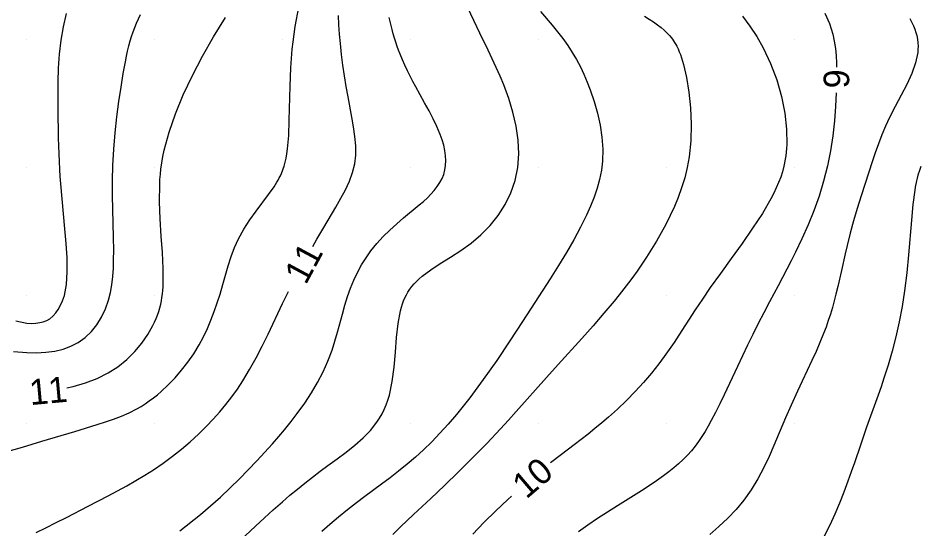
# Model space of a CAD drawing. Extents: x 2602990 to 2605851, y 618069 to 619180.
# Drawn here: x 2603439.3 to 2603509.8, y 618221.8 to 618261.7 of the extents above; entities that cross this region are included whole.
import ezdxf

# ---------------------------------------------------------------- set-up
doc = ezdxf.new("R2010")
doc.units = 0
for name, color, linetype in [('DTM Contours Major', 7, 'Continuous'), ('DTM Contours Minor', 7, 'Continuous'), ('DTM Contours Minor Text', 7, 'Continuous'), ('Exist DTM QL2 LIDAR Elevation Point', 7, 'Continuous')]:
    doc.layers.add(name, color=color, linetype=linetype)

msp = doc.modelspace()

# ---------------------------------------------------------------- linework, layer by layer
at = {"layer": 'DTM Contours Major'}
msp.add_lwpolyline([(2603480.172, 618262.226), (2603481.078, 618261.142), (2603481.506, 618260.617), (2603481.913, 618260.094), (2603482.294, 618259.568), (2603482.652, 618259.022), (2603482.981, 618258.464), (2603483.284, 618257.892), (2603483.564, 618257.305), (2603483.822, 618256.701), (2603484.061, 618256.079), (2603484.364, 618255.189), (2603484.624, 618254.271), (2603484.831, 618253.334), (2603484.973, 618252.389), (2603485.038, 618251.445), (2603485.016, 618250.512), (2603484.932, 618249.798), (2603484.792, 618249.092), (2603484.601, 618248.391), (2603484.363, 618247.693), (2603484.083, 618246.993), (2603483.766, 618246.289), (2603483.293, 618245.339), (2603482.767, 618244.37), (2603482.191, 618243.378), (2603481.572, 618242.359), (2603480.914, 618241.308), (2603479.732, 618239.461), (2603478.773, 618237.978), (2603477.773, 618236.456), (2603476.743, 618234.932), (2603475.695, 618233.44), (2603474.64, 618232.016), (2603473.591, 618230.696), (2603472.944, 618229.939), (2603472.302, 618229.231), (2603471.662, 618228.569), (2603471.024, 618227.947), (2603470.384, 618227.363), (2603469.741, 618226.81), (2603469.075, 618226.271), (2603468.408, 618225.755), (2603467.741, 618225.256), (2603466.421, 618224.282), (2603465.775, 618223.795), (2603465.063, 618223.238), (2603464.372, 618222.675), (2603463.703, 618222.11), (2603463.062, 618221.547)], dxfattribs=at)
at = {"layer": 'DTM Contours Minor'}
for points in [[(2603437.498, 618227.55), (2603439.66, 618228.161), (2603441.178, 618228.605), (2603443.758, 618229.38), (2603445.5, 618229.915), (2603446.141, 618230.121), (2603446.774, 618230.341), (2603447.396, 618230.58), (2603448.002, 618230.845), (2603448.586, 618231.141), (2603448.924, 618231.334), (2603449.253, 618231.541), (2603449.575, 618231.762), (2603449.891, 618231.996), (2603450.202, 618232.244), (2603450.509, 618232.507), (2603451.056, 618233.016), (2603451.589, 618233.569), (2603452.102, 618234.162), (2603452.59, 618234.79), (2603453.048, 618235.452), (2603453.47, 618236.142), (2603453.808, 618236.771), (2603454.116, 618237.417), (2603454.398, 618238.078), (2603454.656, 618238.75), (2603454.891, 618239.432), (2603455.108, 618240.12), (2603455.324, 618240.862), (2603455.534, 618241.603), (2603455.749, 618242.338), (2603455.982, 618243.06), (2603456.246, 618243.764), (2603456.552, 618244.445), (2603456.97, 618245.202), (2603457.439, 618245.923), (2603457.933, 618246.612), (2603458.903, 618247.905), (2603459.33, 618248.517), (2603459.545, 618248.859), (2603459.644, 618249.029), (2603459.736, 618249.199), (2603459.823, 618249.37), (2603459.903, 618249.543), (2603460.019, 618249.826), (2603460.12, 618250.119), (2603460.207, 618250.423), (2603460.28, 618250.751), (2603460.341, 618251.097), (2603460.391, 618251.465), (2603460.477, 618252.521), (2603460.521, 618253.708), (2603460.578, 618256.375), (2603460.639, 618257.802), (2603460.752, 618259.259), (2603460.819, 618259.851), (2603460.898, 618260.444), (2603460.991, 618261.04), (2603461.28, 618262.546)], [(2603441.806, 618238.194), (2603442.033, 618238.401), (2603442.25, 618238.644), (2603442.453, 618238.923), (2603442.637, 618239.241), (2603442.797, 618239.599), (2603442.928, 618240), (2603443.091, 618240.872), (2603443.156, 618241.867), (2603443.145, 618242.949), (2603443.079, 618244.082), (2603442.979, 618245.23), (2603442.747, 618247.579), (2603442.645, 618248.744), (2603442.603, 618249.31), (2603442.568, 618249.868), (2603442.537, 618250.485), (2603442.514, 618251.099), (2603442.484, 618252.332), (2603442.445, 618254.608), (2603442.436, 618255.648), (2603442.444, 618256.713), (2603442.483, 618257.794), (2603442.561, 618258.884), (2603442.692, 618259.975), (2603442.872, 618261.017), (2603443.094, 618262.047)], [(2603455.876, 618220.087), (2603457.88, 618221.975), (2603458.571, 618222.62), (2603459.271, 618223.259), (2603459.979, 618223.885), (2603460.563, 618224.384), (2603461.151, 618224.869), (2603461.742, 618225.343), (2603462.336, 618225.807), (2603462.933, 618226.262), (2603463.532, 618226.709), (2603464.255, 618227.239), (2603464.966, 618227.77), (2603465.648, 618228.311), (2603466.287, 618228.873), (2603466.867, 618229.464), (2603467.372, 618230.097), (2603467.583, 618230.416), (2603467.773, 618230.747), (2603467.944, 618231.091), (2603468.097, 618231.449), (2603468.231, 618231.822), (2603468.347, 618232.211), (2603468.571, 618233.279), (2603468.715, 618234.414), (2603468.817, 618235.577), (2603468.911, 618236.726), (2603469.033, 618237.82), (2603469.219, 618238.818), (2603469.291, 618239.087), (2603469.372, 618239.344), (2603469.462, 618239.591), (2603469.564, 618239.827), (2603469.676, 618240.053), (2603469.799, 618240.27), (2603469.948, 618240.496), (2603470.112, 618240.713), (2603470.291, 618240.921), (2603470.484, 618241.122), (2603470.691, 618241.318), (2603470.913, 618241.508), (2603471.581, 618242.008), (2603472.326, 618242.501), (2603473.121, 618243.004), (2603473.936, 618243.534), (2603474.742, 618244.109), (2603475.512, 618244.747), (2603476.229, 618245.472), (2603476.867, 618246.27), (2603477.415, 618247.132), (2603477.861, 618248.049), (2603478.194, 618249.011), (2603478.402, 618250.01), (2603478.48, 618251.077), (2603478.429, 618252.162), (2603478.267, 618253.255), (2603478.012, 618254.346), (2603477.682, 618255.422), (2603477.296, 618256.475), (2603477.011, 618257.167), (2603476.711, 618257.847), (2603476.4, 618258.518), (2603476.081, 618259.185), (2603475.429, 618260.519), (2603474.951, 618261.511), (2603474.482, 618262.509)], [(2603502.404, 618262.09), (2603502.76, 618261.274), (2603503.027, 618260.441), (2603503.149, 618259.888), (2603503.233, 618259.327), (2603503.285, 618258.755), (2603503.312, 618258.168), (2603503.316, 618257.856)], [(2603438.963, 618235.629), (2603439.986, 618235.54), (2603440.746, 618235.526), (2603441.477, 618235.566), (2603442.173, 618235.664), (2603442.83, 618235.823), (2603443.444, 618236.047), (2603444.011, 618236.338), (2603444.562, 618236.729), (2603445.052, 618237.194), (2603445.48, 618237.727), (2603445.845, 618238.318), (2603446.146, 618238.961), (2603446.384, 618239.647), (2603446.53, 618240.237), (2603446.638, 618240.85), (2603446.714, 618241.486), (2603446.761, 618242.146), (2603446.785, 618242.828), (2603446.792, 618243.534), (2603446.781, 618244.567), (2603446.726, 618246.741), (2603446.704, 618247.866), (2603446.699, 618249.009), (2603446.723, 618250.162), (2603446.79, 618251.453), (2603446.898, 618252.73), (2603447.035, 618253.977), (2603447.193, 618255.177), (2603447.364, 618256.312), (2603447.538, 618257.366), (2603447.702, 618258.284), (2603447.787, 618258.714), (2603447.876, 618259.127), (2603447.972, 618259.525), (2603448.076, 618259.91), (2603448.184, 618260.269), (2603448.303, 618260.62), (2603448.432, 618260.964), (2603448.572, 618261.303), (2603448.724, 618261.641), (2603448.888, 618261.978)], [(2603443.119, 618232.799), (2603443.613, 618232.9), (2603444.574, 618233.173), (2603445.492, 618233.522), (2603446.352, 618233.951), (2603447.114, 618234.443), (2603447.808, 618235.003), (2603448.431, 618235.617), (2603448.981, 618236.273), (2603449.455, 618236.958), (2603449.851, 618237.658), (2603449.983, 618237.931), (2603450.103, 618238.205), (2603450.211, 618238.482), (2603450.307, 618238.762), (2603450.392, 618239.046), (2603450.465, 618239.335), (2603450.519, 618239.595), (2603450.565, 618239.86), (2603450.603, 618240.131), (2603450.633, 618240.409), (2603450.655, 618240.694), (2603450.669, 618240.987), (2603450.668, 618242.129), (2603450.605, 618243.361), (2603450.512, 618244.658), (2603450.423, 618245.993), (2603450.369, 618247.343), (2603450.385, 618248.682), (2603450.408, 618249.088), (2603450.441, 618249.491), (2603450.486, 618249.893), (2603450.554, 618250.381), (2603450.64, 618250.871), (2603450.743, 618251.367), (2603451.12, 618252.769), (2603451.621, 618254.218), (2603452.233, 618255.7), (2603452.943, 618257.204), (2603453.737, 618258.718), (2603454.602, 618260.228), (2603455.534, 618261.744)], [(2603451.969, 618221.603), (2603453.578, 618222.873), (2603455.141, 618224.246), (2603456.623, 618225.664), (2603457.991, 618227.07), (2603459.211, 618228.408), (2603459.701, 618228.972), (2603460.159, 618229.515), (2603460.672, 618230.15), (2603461.15, 618230.775), (2603461.725, 618231.584), (2603462.254, 618232.397), (2603462.733, 618233.217), (2603463.162, 618234.044), (2603463.54, 618234.88), (2603463.866, 618235.726), (2603464.094, 618236.428), (2603464.298, 618237.135), (2603464.673, 618238.546), (2603464.866, 618239.243), (2603465.078, 618239.93), (2603465.307, 618240.57), (2603465.563, 618241.196), (2603465.85, 618241.805), (2603466.169, 618242.394), (2603466.522, 618242.963), (2603466.91, 618243.508), (2603467.373, 618244.075), (2603467.871, 618244.613), (2603468.391, 618245.125), (2603468.924, 618245.61), (2603469.459, 618246.071), (2603470.685, 618247.088), (2603471.012, 618247.37), (2603471.319, 618247.65), (2603471.604, 618247.933), (2603471.863, 618248.221), (2603472.096, 618248.522), (2603472.297, 618248.832), (2603472.465, 618249.152), (2603472.597, 618249.482), (2603472.693, 618249.823), (2603472.751, 618250.175), (2603472.771, 618250.553), (2603472.751, 618250.943), (2603472.693, 618251.344), (2603472.601, 618251.756), (2603472.477, 618252.177), (2603472.323, 618252.606), (2603472.068, 618253.211), (2603471.774, 618253.827), (2603471.45, 618254.45), (2603471.109, 618255.077), (2603470.416, 618256.327), (2603470.189, 618256.748), (2603469.97, 618257.167), (2603469.76, 618257.587), (2603469.559, 618258.01), (2603469.368, 618258.439), (2603469.187, 618258.875), (2603469.07, 618259.18), (2603468.958, 618259.49), (2603468.851, 618259.806), (2603468.748, 618260.13), (2603468.65, 618260.461), (2603468.555, 618260.801), (2603468.321, 618261.741)], [(2603462.354, 618243.841), (2603462.687, 618244.425), (2603463.217, 618245.337), (2603464.16, 618246.923), (2603464.557, 618247.607), (2603464.917, 618248.28), (2603465.226, 618248.948), (2603465.471, 618249.616), (2603465.638, 618250.292), (2603465.719, 618250.995), (2603465.72, 618251.713), (2603465.658, 618252.445), (2603465.551, 618253.192), (2603465.414, 618253.953), (2603465.115, 618255.535), (2603464.972, 618256.353), (2603464.839, 618257.181), (2603464.716, 618258.019), (2603464.608, 618258.862), (2603464.516, 618259.708), (2603464.452, 618260.439), (2603464.407, 618261.174), (2603464.383, 618261.915)], [(2603488.309, 618261.861), (2603488.672, 618261.627), (2603489.009, 618261.399), (2603489.32, 618261.177), (2603489.605, 618260.955), (2603489.852, 618260.744), (2603490.078, 618260.528), (2603490.183, 618260.417), (2603490.283, 618260.304), (2603490.385, 618260.18), (2603490.481, 618260.053), (2603490.573, 618259.921), (2603490.661, 618259.785), (2603490.744, 618259.642), (2603490.824, 618259.494), (2603490.925, 618259.289), (2603491.02, 618259.071), (2603491.109, 618258.841), (2603491.195, 618258.598), (2603491.276, 618258.342), (2603491.353, 618258.072), (2603491.589, 618257.056), (2603491.776, 618255.912), (2603491.902, 618254.681), (2603491.955, 618253.401), (2603491.922, 618252.111), (2603491.793, 618250.85), (2603491.642, 618250.013), (2603491.445, 618249.207), (2603491.208, 618248.431), (2603490.937, 618247.681), (2603490.638, 618246.957), (2603490.317, 618246.257), (2603489.975, 618245.572), (2603489.618, 618244.907), (2603489.246, 618244.257), (2603488.859, 618243.622), (2603488.457, 618242.996), (2603488.042, 618242.378), (2603487.719, 618241.916), (2603487.388, 618241.454), (2603487.044, 618240.99), (2603486.687, 618240.522), (2603486.314, 618240.048), (2603485.923, 618239.566), (2603485.131, 618238.623), (2603484.283, 618237.649), (2603483.395, 618236.653), (2603481.559, 618234.62), (2603480.642, 618233.599), (2603478.272, 618230.929), (2603477.663, 618230.256), (2603477.038, 618229.578), (2603475.965, 618228.448), (2603474.859, 618227.319), (2603473.745, 618226.21), (2603472.649, 618225.143), (2603471.597, 618224.138), (2603470.248, 618222.874), (2603469.228, 618221.925), (2603468.608, 618221.332)], [(2603495.956, 618261.84), (2603496.548, 618261.07), (2603497.096, 618260.251), (2603497.595, 618259.382), (2603498.168, 618258.162), (2603498.642, 618256.884), (2603499.01, 618255.578), (2603499.267, 618254.277), (2603499.407, 618253.01), (2603499.427, 618251.81), (2603499.412, 618251.515), (2603499.388, 618251.225), (2603499.355, 618250.941), (2603499.314, 618250.662), (2603499.264, 618250.387), (2603499.204, 618250.115), (2603499.09, 618249.687), (2603498.953, 618249.265), (2603498.793, 618248.844), (2603498.611, 618248.423), (2603498.407, 618247.999), (2603498.182, 618247.568), (2603497.519, 618246.433), (2603496.758, 618245.261), (2603495.933, 618244.073), (2603495.083, 618242.89), (2603494.243, 618241.733), (2603493.449, 618240.622), (2603492.835, 618239.732), (2603492.265, 618238.878), (2603490.984, 618236.908), (2603490.613, 618236.345), (2603490.233, 618235.786), (2603489.84, 618235.231), (2603489.429, 618234.678), (2603488.842, 618233.94), (2603488.219, 618233.21), (2603487.566, 618232.495), (2603486.89, 618231.8), (2603486.196, 618231.13), (2603485.491, 618230.493), (2603484.959, 618230.039), (2603484.424, 618229.601), (2603483.886, 618229.176), (2603482.801, 618228.344), (2603481.805, 618227.585), (2603480.941, 618226.913)], [(2603509.05, 618261.669), (2603509.348, 618261.091), (2603509.446, 618260.833), (2603509.527, 618260.579), (2603509.592, 618260.33), (2603509.648, 618260.042), (2603509.681, 618259.757), (2603509.693, 618259.51), (2603509.688, 618259.264), (2603509.668, 618259.019), (2603509.499, 618258.193), (2603509.202, 618257.36), (2603508.813, 618256.517), (2603508.368, 618255.664), (2603507.903, 618254.797), (2603507.454, 618253.917), (2603507.146, 618253.246), (2603506.863, 618252.566), (2603506.599, 618251.876), (2603506.35, 618251.177), (2603506.109, 618250.467), (2603505.559, 618248.779), (2603505.248, 618247.8), (2603504.947, 618246.818), (2603504.659, 618245.84), (2603504.391, 618244.875), (2603504.148, 618243.929), (2603503.988, 618243.259), (2603503.7, 618241.96), (2603503.423, 618240.712), (2603503.278, 618240.105), (2603503.143, 618239.582), (2603502.998, 618239.065), (2603502.844, 618238.554), (2603502.68, 618238.048), (2603502.503, 618237.544), (2603502.315, 618237.043), (2603502.027, 618236.335), (2603501.721, 618235.632), (2603501.401, 618234.934), (2603500.261, 618232.535), (2603499.761, 618231.441), (2603499.33, 618230.451), (2603498.424, 618228.29), (2603498.044, 618227.425), (2603497.626, 618226.546), (2603497.163, 618225.67), (2603496.647, 618224.814), (2603496.069, 618223.996), (2603495.465, 618223.272), (2603494.813, 618222.59), (2603494.124, 618221.943), (2603493.413, 618221.325)], [(2603503.288, 618255.857), (2603503.238, 618254.791), (2603503.154, 618253.656), (2603503.027, 618252.494), (2603502.851, 618251.318), (2603502.616, 618250.14), (2603502.314, 618248.957), (2603501.953, 618247.788), (2603501.544, 618246.642), (2603501.097, 618245.524), (2603500.62, 618244.441), (2603500.124, 618243.398), (2603499.784, 618242.721), (2603499.441, 618242.062), (2603498.752, 618240.775), (2603498.069, 618239.502), (2603497.631, 618238.662), (2603497.202, 618237.817), (2603496.78, 618236.969), (2603496.367, 618236.123), (2603495.568, 618234.449), (2603494.524, 618232.236), (2603494.186, 618231.537), (2603493.849, 618230.865), (2603493.515, 618230.223), (2603493.277, 618229.789), (2603493.037, 618229.373), (2603492.791, 618228.973), (2603492.535, 618228.589), (2603492.268, 618228.222), (2603491.985, 618227.87), (2603491.667, 618227.515), (2603491.329, 618227.174), (2603490.971, 618226.846), (2603490.594, 618226.526), (2603490.196, 618226.213), (2603489.78, 618225.904), (2603489.231, 618225.519), (2603488.657, 618225.133), (2603488.06, 618224.746), (2603486.18, 618223.56), (2603485.404, 618223.066), (2603484.63, 618222.561), (2603483.871, 618222.048), (2603483.137, 618221.528)], [(2603509.904, 618250.105), (2603509.798, 618249.794), (2603509.688, 618249.418), (2603509.631, 618249.196), (2603509.578, 618248.968), (2603509.483, 618248.488), (2603509.44, 618248.235), (2603509.293, 618247.126), (2603509.174, 618245.897), (2603508.955, 618243.2), (2603508.821, 618241.789), (2603508.647, 618240.375), (2603508.451, 618239.151), (2603508.217, 618237.953), (2603507.952, 618236.786), (2603507.661, 618235.658), (2603507.35, 618234.573), (2603507.027, 618233.538), (2603506.801, 618232.859), (2603506.573, 618232.203), (2603505.673, 618229.706), (2603505.192, 618228.316), (2603504.715, 618226.916), (2603504.469, 618226.208), (2603504.215, 618225.495), (2603503.896, 618224.637), (2603503.556, 618223.773), (2603503.191, 618222.907), (2603502.795, 618222.045), (2603502.366, 618221.19)], [(2603440.717, 618221.479), (2603441.488, 618221.85), (2603442.285, 618222.246), (2603443.103, 618222.661), (2603444.786, 618223.532), (2603446.364, 618224.356), (2603447.087, 618224.738), (2603447.806, 618225.129), (2603448.519, 618225.532), (2603449.222, 618225.95), (2603449.913, 618226.389), (2603450.655, 618226.897), (2603451.379, 618227.432), (2603452.082, 618227.991), (2603452.762, 618228.573), (2603453.42, 618229.176), (2603454.052, 618229.798), (2603454.575, 618230.345), (2603455.077, 618230.907), (2603455.561, 618231.485), (2603456.024, 618232.08), (2603456.467, 618232.696), (2603456.891, 618233.333), (2603457.421, 618234.212), (2603457.922, 618235.122), (2603458.4, 618236.054), (2603458.86, 618236.997), (2603459.998, 618239.388), (2603460.459, 618240.32)], [(2603439.132, 618238.036), (2603440, 618237.848), (2603440.365, 618237.83), (2603440.697, 618237.843), (2603441.001, 618237.887), (2603441.283, 618237.96), (2603441.55, 618238.062), (2603441.806, 618238.194)], [(2603477.899, 618224.317), (2603477.608, 618224.051), (2603476.666, 618223.158), (2603475.747, 618222.252), (2603474.868, 618221.352)]]:
    msp.add_lwpolyline(points, dxfattribs=at)
at = {"layer": 'Exist DTM QL2 LIDAR Elevation Point'}
for p, q in [((2603440, 618260), (2603440, 618260)), ((2603450, 618260), (2603450, 618260)), ((2603460, 618260), (2603460, 618260)), ((2603470, 618260), (2603470, 618260)), ((2603480, 618260), (2603480, 618260)), ((2603490, 618260), (2603490, 618260)), ((2603500, 618260), (2603500, 618260)), ((2603440, 618250), (2603440, 618250)), ((2603450, 618250), (2603450, 618250)), ((2603460, 618250), (2603460, 618250)), ((2603470, 618250), (2603470, 618250)), ((2603480, 618250), (2603480, 618250)), ((2603490, 618250), (2603490, 618250)), ((2603500, 618250), (2603500, 618250)), ((2603440, 618240), (2603440, 618240)), ((2603450, 618240), (2603450, 618240)), ((2603460, 618240), (2603460, 618240)), ((2603470, 618240), (2603470, 618240)), ((2603480, 618240), (2603480, 618240)), ((2603490, 618240), (2603490, 618240)), ((2603500, 618240), (2603500, 618240)), ((2603440, 618230), (2603440, 618230)), ((2603450, 618230), (2603450, 618230)), ((2603460, 618230), (2603460, 618230)), ((2603470, 618230), (2603470, 618230)), ((2603480, 618230), (2603480, 618230)), ((2603490, 618230), (2603490, 618230)), ((2603500, 618230), (2603500, 618230))]:
    msp.add_line(p, q, dxfattribs=at)

# ---------------------------------------------------------------- texts
at = {"layer": 'DTM Contours Minor Text'}
for s, rotation, p in [('9', 89.19332, (2603504.303, 618256.189)), ('11', 61.71166, (2603461.811, 618240.772)), ('11', 5.25583, (2603440.276, 618231.433)), ('10', 40.48744, (2603479.055, 618224.041))]:
    msp.add_text(s, height=2, rotation=rotation, dxfattribs=at).set_placement(p)

doc.saveas('drawing.dxf')
